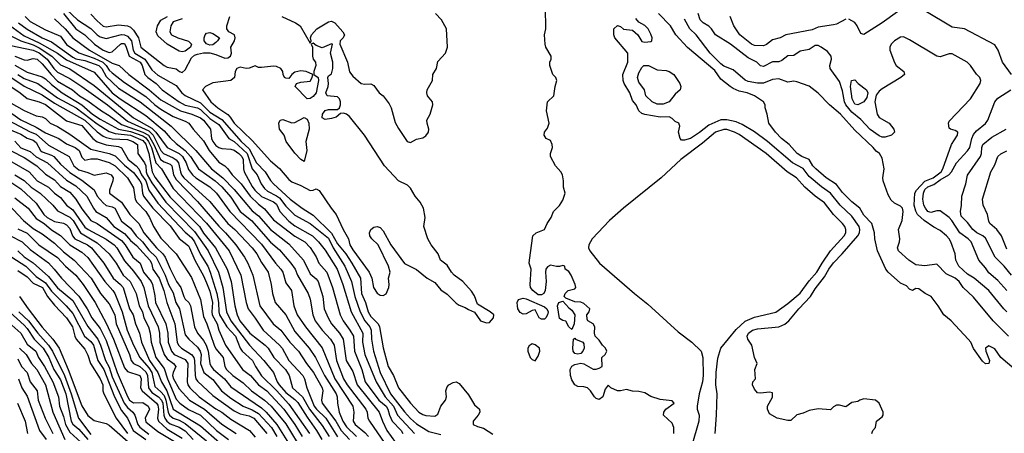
# Model space of a CAD drawing. Header units: metres. Extents: x -51132 to -49532, y -231222 to -229437.
# Tile 296 of 334: x -50186 to -50024, y -229841 to -229773. Entities that reach past the tile are written whole.
import ezdxf

# ---------------------------------------------------------------- set-up
doc = ezdxf.new("R2010")
doc.units = ezdxf.units.M
doc.layers.add('CONTOUR_INDEX', color=1, linetype='Continuous')
doc.layers.add('CONTOUR_INTER', color=3, linetype='Continuous')

msp = doc.modelspace()

# ---------------------------------------------------------------- linework, layer by layer
at = {"layer": 'CONTOUR_INDEX'}
for points, elevation in [([(-50178.6, -229772.26), (-50176.58, -229774.74), (-50175.08, -229775.77), (-50173.48, -229777.26), (-50172.08, -229778.26), (-50171.08, -229778.66), (-50170.58, -229778.53), (-50169.25, -229777.26), (-50169.08, -229777.15), (-50168.58, -229777.19), (-50168.28, -229777.76), (-50167.81, -229779.26), (-50165.98, -229780.26), (-50165.68, -229780.76), (-50165.23, -229782.26), (-50164.75, -229782.76), (-50163.37, -229783.76), (-50162.36, -229784.76), (-50159.58, -229786.75), (-50158.58, -229787.33), (-50156.58, -229787.73), (-50156.08, -229788.04), (-50154.58, -229789.48), (-50153.08, -229790.5), (-50151.42, -229792.76), (-50150.58, -229793.28), (-50148.43, -229795.26), (-50147.61, -229797.76), (-50146.79, -229798.76), (-50146.11, -229800.26), (-50145.58, -229801.01), (-50145.08, -229801.44), (-50143.58, -229802.18), (-50143.08, -229802.56), (-50142.08, -229803.93), (-50140.58, -229805.36), (-50138.08, -229806.78), (-50135.08, -229809.19), (-50134.27, -229810.76), (-50132.36, -229813.76), (-50131.25, -229816.26), (-50130.75, -229818.76), (-50129.83, -229821.26), (-50129.1, -229822.76), (-50128.28, -229823.76), (-50128.02, -229824.26), (-50128.01, -229825.76), (-50127.65, -229827.76), (-50126.54, -229831.26), (-50124.85, -229834.76), (-50122.58, -229837.69), (-50121.58, -229838.8), (-50120.58, -229839.67), (-50118.58, -229840.93), (-50116.58, -229841.43)], 20), ([(-50045.81, -229841.26), (-50045.61, -229840.76), (-50045.18, -229840.26), (-50044.99, -229839.26), (-50044.08, -229838.52), (-50043.93, -229838.26), (-50043.91, -229837.76), (-50044.58, -229836.29), (-50045.19, -229835.76), (-50047.08, -229835.59), (-50047.74, -229835.76), (-50048.08, -229836.02), (-50049.08, -229836.18), (-50050.08, -229836.9), (-50051.08, -229836.62), (-50051.58, -229836.61), (-50052.08, -229836.88), (-50052.58, -229837.37), (-50054.58, -229837.19), (-50056.08, -229837.48), (-50057.08, -229837.93), (-50058.08, -229838.2), (-50059.08, -229839.11), (-50059.58, -229839.12), (-50061.33, -229838.76), (-50062.58, -229838.03), (-50062.93, -229837.26), (-50062.92, -229836.76), (-50062.08, -229835.28), (-50062.08, -229834.58), (-50062.58, -229834.48), (-50064.08, -229834.66), (-50064.58, -229834.56), (-50065.08, -229833.99), (-50065.38, -229833.26), (-50065.31, -229832.76), (-50064.91, -229832.26), (-50065.03, -229830.76), (-50064.64, -229829.76), (-50065.07, -229828.76), (-50065.51, -229826.76), (-50066.14, -229825.76), (-50066.24, -229825.26), (-50066.06, -229824.76), (-50065.39, -229824.26), (-50064.58, -229824.04), (-50061.08, -229823.71), (-50060.08, -229823.32), (-50059.42, -229822.76), (-50057.8, -229820.76), (-50055.84, -229818.76), (-50055.08, -229817.48), (-50053.58, -229815.54), (-50052.87, -229814.26), (-50052.08, -229813.22), (-50050.65, -229811.76), (-50048.1, -229808.76), (-50047.81, -229808.26), (-50047.75, -229807.76), (-50047.88, -229807.26), (-50049.08, -229805.53), (-50050.96, -229803.76), (-50052.58, -229801.77), (-50054.08, -229800.7), (-50056.08, -229799.03), (-50057.08, -229797.71), (-50058.81, -229796.76), (-50062.92, -229793.26), (-50065.08, -229791.68), (-50067.08, -229790.49), (-50068.08, -229790.07), (-50069.58, -229789.69), (-50070.58, -229789.73), (-50072.58, -229790.58), (-50074.08, -229791.78), (-50075.58, -229792.78), (-50076.58, -229793.07), (-50077.08, -229793.04), (-50077.28, -229792.76), (-50077.54, -229791.76), (-50077.35, -229790.76), (-50077.5, -229790.26), (-50078.08, -229789.99), (-50078.58, -229789.47), (-50079.08, -229789.23), (-50080.58, -229789.26), (-50083.08, -229788.84), (-50083.58, -229788.69), (-50084.04, -229788.26), (-50084.53, -229787.26), (-50085.08, -229786.52), (-50085.53, -229785.26), (-50086.47, -229783.76), (-50086.63, -229783.26), (-50086.7, -229782.26), (-50085.87, -229780.26), (-50085.87, -229778.76), (-50088, -229776.26), (-50088.18, -229775.76), (-50088.15, -229774.76), (-50087.58, -229774.22), (-50087.08, -229774.38), (-50086.58, -229774.8), (-50085.08, -229774.97), (-50084.22, -229775.76), (-50083.58, -229776.83), (-50083.08, -229776.94), (-50082.08, -229776.86), (-50081.95, -229776.76), (-50081.9, -229776.26), (-50082.08, -229775.61), (-50082.52, -229774.76), (-50083.08, -229774.19), (-50084.08, -229773.69), (-50084.58, -229773.07)], 20), ([(-50188.58, -229775.23), (-50185.61, -229776.76), (-50183.58, -229777.4), (-50182.58, -229777.9), (-50180.53, -229779.26), (-50179.08, -229780.69), (-50177.58, -229781.36), (-50173.58, -229784.07), (-50167.08, -229789.36), (-50164.08, -229791.07), (-50163.4, -229791.76), (-50161.58, -229794.25), (-50159.61, -229795.26), (-50159.07, -229795.76), (-50158.45, -229796.76), (-50158.08, -229797.87), (-50157.39, -229798.76), (-50156.83, -229799.26), (-50154.58, -229800.74), (-50153.46, -229801.76), (-50151.24, -229804.76), (-50146.08, -229810.14), (-50143.77, -229813.26), (-50142.88, -229814.26), (-50142.57, -229814.76), (-50142.08, -229816.49), (-50141.15, -229817.76), (-50140.74, -229820.26), (-50140.18, -229821.76), (-50138.85, -229823.76), (-50136.08, -229827.17), (-50134.04, -229832.26), (-50131.03, -229836.76), (-50130.88, -229837.76), (-50130.99, -229839.26), (-50130.68, -229839.76), (-50129.08, -229841.11), (-50128.5, -229841.76)], 25), ([(-50187.08, -229782.84), (-50185.08, -229784.21), (-50182.08, -229785.61), (-50180.08, -229786.95), (-50175.08, -229789.77), (-50173.08, -229791.67), (-50172.08, -229792.39), (-50171.58, -229792.62), (-50170.58, -229792.83), (-50168.08, -229792.93), (-50167.19, -229793.26), (-50166.46, -229793.76), (-50166.41, -229795.26), (-50165.28, -229796.76), (-50165.08, -229797.26), (-50165.02, -229798.26), (-50164.85, -229798.76), (-50164.08, -229800.09), (-50161.8, -229803.26), (-50157.08, -229808.07), (-50154.83, -229811.26), (-50153.11, -229814.76), (-50152.41, -229817.26), (-50151.84, -229821.26), (-50151.1, -229822.76), (-50148.03, -229826.76), (-50145.69, -229829.26), (-50144.11, -229831.26), (-50143.5, -229832.76), (-50143.16, -229833.26), (-50142.08, -229834.51), (-50140.58, -229835.66), (-50140.08, -229836.18), (-50138.58, -229838.58), (-50137.03, -229840.76), (-50136.16, -229842.26)], 30), ([(-50187.58, -229791.26), (-50185.58, -229792.06), (-50184.58, -229792.75), (-50183.58, -229793.08), (-50183.08, -229793.45), (-50182.38, -229794.76), (-50182.08, -229795), (-50180.58, -229795.51), (-50180.2, -229795.76), (-50179.08, -229797.02), (-50177.58, -229798.37), (-50175.58, -229799.65), (-50173.58, -229801.23), (-50173.05, -229802.26), (-50172.08, -229803.36), (-50171.58, -229803.77), (-50170.58, -229803.99), (-50170.17, -229804.26), (-50169.08, -229806.38), (-50167.58, -229807.54), (-50166.64, -229808.76), (-50165.61, -229809.76), (-50164.58, -229811.16), (-50163.37, -229812.26), (-50161.87, -229815.26), (-50161.35, -229816.76), (-50160.58, -229818.13), (-50160.13, -229819.76), (-50159.56, -229820.76), (-50158.58, -229825.05), (-50158.03, -229825.76), (-50156.58, -229827.1), (-50156.12, -229827.76), (-50155.98, -229828.26), (-50156.08, -229829.76), (-50155.56, -229831.26), (-50154.08, -229832.39), (-50152.62, -229834.26), (-50151.08, -229835.46), (-50149.09, -229836.76), (-50147.58, -229837.36), (-50146.58, -229837.98), (-50144.43, -229840.26), (-50143.55, -229841.76)], 35), ([(-50022.84, -229815.26), (-50024.02, -229813.76), (-50025.5, -229812.26), (-50027.08, -229809.17), (-50027.54, -229808.76), (-50028.53, -229808.26), (-50029.2, -229807.76), (-50030.08, -229806.58), (-50031.08, -229805.54), (-50031.24, -229804.76), (-50031.03, -229803.76), (-50030.97, -229802.26), (-50030.35, -229800.26), (-50030.08, -229798.82), (-50027.95, -229795.76), (-50027.75, -229795.26), (-50027.72, -229794.26), (-50027.53, -229793.76), (-50026.08, -229792.56), (-50023.69, -229791.26)], 25), ([(-50191.58, -229797.11), (-50185.58, -229801.07), (-50183.08, -229803.4), (-50181.81, -229805.26), (-50181.3, -229805.76), (-50180.08, -229806.41), (-50178.58, -229806.72), (-50178.08, -229806.98), (-50177.58, -229807.6), (-50177.13, -229808.76), (-50176.71, -229809.26), (-50174.66, -229810.26), (-50173.97, -229810.76), (-50171.99, -229813.26), (-50170.46, -229815.76), (-50169.21, -229816.76), (-50168.77, -229817.26), (-50167.74, -229820.76), (-50167.14, -229821.76), (-50166.77, -229823.26), (-50166.09, -229824.76), (-50165.77, -229826.26), (-50164.49, -229829.26), (-50163.11, -229831.26), (-50162.5, -229832.76), (-50161.62, -229834.26), (-50160.58, -229837.24), (-50156.08, -229839.99), (-50152.94, -229842.76)], 40), ([(-50186.08, -229811.22), (-50185.08, -229812.21), (-50183.58, -229813.2), (-50181.08, -229815.44), (-50179.58, -229817.35), (-50177.08, -229819.43), (-50174.58, -229823.67), (-50172.93, -229825.76), (-50172.49, -229826.76), (-50171.7, -229829.26), (-50171.08, -229830.39), (-50170.58, -229831.96), (-50168.65, -229836.26), (-50168.08, -229837.01), (-50167.2, -229837.76), (-50166.89, -229838.26), (-50166.37, -229839.76), (-50166.08, -229840.2), (-50164.58, -229841.35)], 45), ([(-50188.58, -229820.26), (-50185.08, -229823.48), (-50184.58, -229824.03), (-50183.43, -229825.76), (-50181.93, -229827.26), (-50180.98, -229828.76), (-50180.18, -229830.76), (-50179.08, -229832.45), (-50178.22, -229834.76), (-50177.35, -229839.26), (-50177.08, -229839.72), (-50176.08, -229840.55), (-50174.59, -229842.26)], 50), ([(-50186.15, -229836.26), (-50184.92, -229839.26), (-50184.52, -229841.26)], 55)]:
    msp.add_lwpolyline(points, dxfattribs=dict(at, elevation=elevation))
at = {"layer": 'CONTOUR_INTER'}
for points, elevation in [([(-50178.08, -229771.59), (-50176.32, -229773.26), (-50174.08, -229774.71), (-50173.08, -229775.76), (-50172.58, -229776.1), (-50171.58, -229776.37), (-50169.08, -229775.68), (-50168.58, -229775.73), (-50168.08, -229775.97), (-50167.4, -229776.76), (-50167.16, -229778.26), (-50166.87, -229778.76), (-50165.24, -229779.76), (-50164.08, -229781.52), (-50163.08, -229782.37), (-50160.08, -229784.09), (-50159.15, -229785.26), (-50158.58, -229785.74), (-50156.08, -229786.91), (-50154.58, -229788.48), (-50152.58, -229789.67), (-50149.41, -229793.26), (-50148.08, -229794.47), (-50146.9, -229796.76), (-50145.44, -229798.26), (-50144.58, -229799.66), (-50144.08, -229800.24), (-50141.38, -229802.76), (-50139.39, -229804.26), (-50137.58, -229805.41), (-50134.58, -229808.32), (-50133.58, -229810.1), (-50132.22, -229811.76), (-50131.22, -229813.26), (-50129.8, -229815.76), (-50129.63, -229818.26), (-50128.97, -229819.76), (-50128.53, -229821.26), (-50128.08, -229822.03), (-50126.92, -229823.26), (-50126.66, -229823.76), (-50126.08, -229827.2), (-50125.27, -229830.26), (-50124.38, -229831.76), (-50123.58, -229833.76), (-50121.58, -229836.27), (-50120.19, -229837.76), (-50119.58, -229838.12), (-50119.08, -229838.29), (-50117.58, -229838.41), (-50117.08, -229838.07), (-50116.58, -229836.76), (-50115.84, -229835.76), (-50115.69, -229835.26), (-50115.78, -229834.26), (-50115.58, -229833.6), (-50115.26, -229833.26), (-50114.58, -229832.86), (-50114.08, -229832.79), (-50113.58, -229833.07), (-50112.08, -229834.93), (-50111.08, -229836.56), (-50110.22, -229837.26), (-50110.19, -229837.76), (-50110.44, -229838.26), (-50111.29, -229839.26), (-50111.3, -229839.76), (-50110.58, -229840.12), (-50109.58, -229840.39), (-50108.08, -229841.36)], 19), ([(-50174.08, -229772.37), (-50173.08, -229773.46), (-50172.08, -229774.3), (-50171.58, -229774.42), (-50169.58, -229774.13), (-50168.08, -229774.29), (-50167.58, -229774.47), (-50167.08, -229774.99), (-50166.27, -229776.26), (-50165.87, -229777.76), (-50162.08, -229780.81), (-50161.58, -229781.04), (-50160.08, -229781.35), (-50159.51, -229781.76), (-50159.08, -229781.91), (-50158.58, -229781.51), (-50157.58, -229779.52), (-50157.08, -229779.11), (-50156.58, -229778.91), (-50155.58, -229778.69), (-50154.58, -229778.72), (-50153.58, -229778.96), (-50152.08, -229779.56), (-50151.58, -229779.54), (-50151.18, -229779.26), (-50150.99, -229778.76), (-50151.08, -229777.76), (-50150.51, -229776.76), (-50150.37, -229776.26), (-50150.48, -229775.76), (-50151.43, -229775.26), (-50151.75, -229774.76), (-50151.76, -229774.26), (-50151.26, -229772.76)], 18), ([(-50142.72, -229772.76), (-50140.46, -229773.76), (-50139.72, -229774.26), (-50138.08, -229777.1), (-50137.89, -229776.76), (-50138.01, -229776.26), (-50137.87, -229775.76), (-50136.97, -229774.76), (-50135.08, -229773.62), (-50134.58, -229773.52), (-50134.02, -229773.76), (-50132.69, -229775.26), (-50132.45, -229775.76), (-50132.64, -229776.26), (-50133.16, -229776.76), (-50133.2, -229777.26), (-50131.94, -229780.26), (-50131.58, -229781.83), (-50131.08, -229782.52), (-50129.67, -229783.76), (-50129.08, -229783.88), (-50128.08, -229783.79), (-50127.58, -229784.07), (-50126.71, -229785.26), (-50126.08, -229785.79), (-50125.08, -229787.11), (-50124.74, -229787.76), (-50124.08, -229790.15), (-50123.58, -229791.15), (-50122.11, -229793.26), (-50121.58, -229793.46), (-50120.58, -229792.9), (-50119.58, -229792.66), (-50119.08, -229792.35), (-50118.62, -229791.76), (-50118.58, -229791.26), (-50118.87, -229790.26), (-50118.88, -229789.76), (-50118.37, -229788.76), (-50117.92, -229787.26), (-50117.99, -229786.76), (-50118.78, -229785.76), (-50118.9, -229785.26), (-50118.82, -229784.76), (-50117.96, -229783.26), (-50117.91, -229782.26), (-50117.33, -229781.26), (-50117.08, -229780.12), (-50115.85, -229778.76), (-50115.5, -229777.76), (-50115.66, -229774.76), (-50116.51, -229773.26), (-50117.49, -229772.26)], 18), ([(-50078.33, -229841.26), (-50078.34, -229840.26), (-50078.58, -229839.56), (-50080.01, -229838.26), (-50079.98, -229837.76), (-50079.63, -229837.26), (-50078.28, -229836.26), (-50078.58, -229835.9), (-50080.58, -229835.67), (-50082.08, -229835.17), (-50083.08, -229834.58), (-50084.08, -229834.35), (-50085.08, -229834.29), (-50086.08, -229834.06), (-50087.08, -229834.26), (-50087.58, -229834.23), (-50088.69, -229833.76), (-50089.08, -229833.32), (-50089.58, -229833.98), (-50089.96, -229835.26), (-50090.58, -229835.67), (-50091.08, -229835.51), (-50091.36, -229835.26), (-50092, -229834.26), (-50092.48, -229833.76), (-50093.08, -229833.58), (-50094.08, -229833.52), (-50094.58, -229833.27), (-50095.08, -229832.43), (-50095.3, -229831.76), (-50095.34, -229830.76), (-50095.08, -229830.19), (-50094.58, -229829.9), (-50093.58, -229829.72), (-50093.08, -229829.82), (-50091.58, -229830.69), (-50091.08, -229830.7), (-50090.58, -229830.53), (-50090.09, -229830.26), (-50090.17, -229828.76), (-50089.62, -229828.26), (-50089.33, -229827.76), (-50089.52, -229827.26), (-50090.06, -229826.76), (-50090.58, -229825.95), (-50091.25, -229825.26), (-50091.35, -229824.76), (-50091.3, -229823.76), (-50091.56, -229823.26), (-50092.44, -229822.76), (-50092.58, -229822.47), (-50092.59, -229821.76), (-50092.22, -229821.26), (-50092.1, -229820.76), (-50093.08, -229819.89), (-50093.58, -229819.69), (-50094.58, -229819.65), (-50096.08, -229819.01), (-50096.34, -229818.76), (-50096.18, -229818.26), (-50095.66, -229817.76), (-50094.58, -229817.47), (-50094.41, -229817.26), (-50094.51, -229816.76), (-50095.18, -229815.26), (-50095.58, -229814.65), (-50096.16, -229814.26), (-50096.23, -229813.76), (-50096.58, -229813.64), (-50097.08, -229813.83), (-50097.58, -229813.81), (-50098.58, -229813.59), (-50099.08, -229813.9), (-50099.32, -229814.26), (-50099.38, -229814.76), (-50099.27, -229816.26), (-50099.43, -229817.76), (-50099.7, -229818.26), (-50100.08, -229818.5), (-50100.58, -229818.48), (-50101.5, -229817.76), (-50101.85, -229817.26), (-50101.93, -229816.76), (-50101.77, -229814.26), (-50102.06, -229813.26), (-50102.04, -229812.76), (-50101.47, -229808.76), (-50100.93, -229808.26), (-50099.56, -229807.76), (-50099.11, -229806.76), (-50098.47, -229805.76), (-50098.1, -229804.76), (-50097.08, -229803.79), (-50096.58, -229802.92), (-50096.17, -229801.76), (-50096.42, -229800.76), (-50096.42, -229799.76), (-50096.62, -229798.76), (-50096.88, -229798.26), (-50097.77, -229797.26), (-50098.58, -229795.76), (-50098.56, -229795.26), (-50098.24, -229794.26), (-50098.29, -229793.76), (-50098.58, -229793.11), (-50099.27, -229792.76), (-50099.64, -229792.26), (-50099.56, -229791.76), (-50099.08, -229791.07), (-50098.82, -229790.26), (-50099.23, -229788.26), (-50099.07, -229786.76), (-50098.05, -229785.76), (-50097.83, -229784.26), (-50097.54, -229783.26), (-50097.69, -229782.76), (-50098.19, -229782.26), (-50098.37, -229781.76), (-50098.68, -229780.76), (-50098.69, -229780.26), (-50098.49, -229779.76), (-50098.47, -229779.26), (-50099.35, -229777.76), (-50099.46, -229777.26), (-50099.56, -229775.76), (-50099.32, -229774.76), (-50099.42, -229771.26)], 19), ([(-50021.68, -229831.26), (-50024.58, -229828.76), (-50025.58, -229827.37), (-50026.58, -229826.83), (-50027.09, -229827.26), (-50027.03, -229827.76), (-50026.47, -229829.26), (-50026.58, -229829.78), (-50027.08, -229829.8), (-50027.58, -229829.37), (-50029.08, -229827.28), (-50029.52, -229826.26), (-50029.93, -229825.76), (-50032.76, -229822.76), (-50033.96, -229821.76), (-50034.88, -229820.26), (-50036.05, -229818.76), (-50037.04, -229818.26), (-50038.08, -229817.48), (-50038.58, -229817.45), (-50039.08, -229817.74), (-50039.58, -229817.56), (-50040.08, -229817.01), (-50041.08, -229816.57), (-50043.1, -229814.76), (-50043.46, -229814.26), (-50044.86, -229811.26), (-50045.29, -229809.26), (-50045.35, -229808.26), (-50045.81, -229806.76), (-50047.08, -229805.36), (-50047.75, -229804.26), (-50049.08, -229803.18), (-50050.58, -229801.64), (-50051.58, -229800.33), (-50053.3, -229799.26), (-50054.98, -229797.76), (-50055.46, -229797.26), (-50056.08, -229796.22), (-50057.3, -229795.76), (-50058.06, -229795.26), (-50059.37, -229793.76), (-50060.62, -229792.76), (-50061.62, -229791.76), (-50062.69, -229790.26), (-50062.98, -229788.76), (-50063.32, -229787.76), (-50063.3, -229787.26), (-50063.61, -229786.76), (-50065.04, -229785.76), (-50066.24, -229785.26), (-50067.58, -229784.99), (-50068.58, -229784.58), (-50069.08, -229784.22), (-50070.58, -229783.04), (-50071.58, -229781.62), (-50076.08, -229777.84), (-50077.99, -229775.76), (-50078.86, -229774.26), (-50080.84, -229772.26)], 21), ([(-50023.58, -229821.26), (-50024.07, -229820.76), (-50026.57, -229817.76), (-50028.97, -229815.76), (-50030.08, -229815.09), (-50031.47, -229813.76), (-50031.98, -229812.76), (-50032.09, -229811.76), (-50032.79, -229809.76), (-50033.05, -229809.26), (-50033.51, -229808.76), (-50034.58, -229807.88), (-50035.58, -229807.38), (-50037.21, -229806.26), (-50038.28, -229805.26), (-50038.58, -229804.74), (-50038.8, -229803.76), (-50038.72, -229801.76), (-50038.45, -229801.26), (-50037.08, -229799.8), (-50035.69, -229799.26), (-50034.41, -229798.26), (-50034.11, -229797.76), (-50032.68, -229793.76), (-50031.7, -229792.26), (-50031.65, -229791.76), (-50032.08, -229791.46), (-50032.84, -229791.26), (-50033.08, -229791.07), (-50033.21, -229790.26), (-50033.08, -229789.92), (-50029.58, -229786.26), (-50028, -229783.76), (-50027.86, -229783.26), (-50028.03, -229782.76), (-50028.58, -229782.19), (-50029.58, -229780.79), (-50030.14, -229780.26), (-50032.58, -229778.89), (-50033.08, -229778.86), (-50034.58, -229779.35), (-50035.08, -229779.23), (-50039.58, -229776.55), (-50040.58, -229776.09), (-50041.08, -229776.13), (-50042.08, -229776.74), (-50042.58, -229777.29), (-50042.8, -229777.76), (-50042.82, -229778.26), (-50042.08, -229780.32), (-50041.77, -229780.76), (-50040.53, -229781.76), (-50040.4, -229782.26), (-50041.01, -229782.76), (-50044.08, -229784.62), (-50044.58, -229784.98), (-50045.08, -229785.65), (-50045.29, -229786.76), (-50044.91, -229788.76), (-50044.58, -229789.32), (-50042.96, -229790.26), (-50042.17, -229791.26), (-50042.05, -229791.76), (-50042.57, -229792.26), (-50043.58, -229792.57), (-50044.08, -229792.57), (-50044.58, -229792.37), (-50046.08, -229791.28), (-50047.58, -229789.66), (-50049.08, -229788.44), (-50050.05, -229787.26), (-50050.29, -229786.76), (-50050.58, -229784.95), (-50051.08, -229783.44), (-50052.63, -229781.26), (-50052.71, -229780.76), (-50052.42, -229779.76), (-50052.49, -229779.26), (-50053.08, -229778.5), (-50054.09, -229777.76), (-50054.58, -229777.48), (-50055.08, -229777.5), (-50056.08, -229778.13), (-50057.58, -229778.45), (-50058.58, -229779.16), (-50059.58, -229779.19), (-50060.58, -229779.98), (-50061.08, -229780.19), (-50062.08, -229780.2), (-50063.58, -229780.96), (-50064.08, -229780.86), (-50064.69, -229780.26), (-50066.08, -229779.52), (-50069.03, -229777.26), (-50071.45, -229775.76), (-50072.1, -229774.76), (-50072.58, -229774.3), (-50073.48, -229773.76), (-50073.97, -229773.26), (-50074.3, -229772.26)], 23), ([(-50041.58, -229771.94), (-50044.08, -229773.78), (-50047.08, -229775.71), (-50047.58, -229775.53), (-50048.19, -229774.26), (-50048.58, -229773.72), (-50049.58, -229773.15)], 24), ([(-50022.85, -229782.26), (-50024.31, -229780.26), (-50025.05, -229778.26), (-50025.58, -229777.4), (-50030.58, -229774.78), (-50032.58, -229774.48), (-50037.08, -229771.79)], 24), ([(-50188.08, -229773.72), (-50185.08, -229775.89), (-50182.58, -229777.06), (-50179.58, -229778.75), (-50178.08, -229779.88), (-50173.58, -229781.86), (-50170.62, -229785.26), (-50169.29, -229786.26), (-50165.08, -229788.98), (-50162.08, -229791.52), (-50161.08, -229792.7), (-50160.08, -229793.63), (-50158.58, -229794.73), (-50157.72, -229795.76), (-50156.42, -229797.76), (-50153.7, -229799.76), (-50152.58, -229800.75), (-50151.08, -229802.45), (-50149.58, -229804.76), (-50147.73, -229806.26), (-50144.58, -229809.81), (-50143.08, -229811.08), (-50141.23, -229813.26), (-50140.55, -229814.26), (-50140.14, -229815.26), (-50138.37, -229818.26), (-50138.08, -229819.2), (-50137.65, -229821.76), (-50137.25, -229822.76), (-50136.11, -229824.26), (-50134.74, -229825.76), (-50134.11, -229826.76), (-50133.75, -229829.26), (-50132.6, -229832.26), (-50131.99, -229833.26), (-50128.92, -229837.26), (-50128.71, -229837.76), (-50128.61, -229838.76), (-50128.34, -229839.26), (-50125.18, -229843.76)], 24), ([(-50186.01, -229773.76), (-50184.58, -229774.81), (-50182.1, -229776.26), (-50180.58, -229776.89), (-50177.08, -229779.43), (-50176.58, -229779.67), (-50175.08, -229779.94), (-50172.78, -229780.76), (-50172.32, -229781.26), (-50171.58, -229782.59), (-50169.58, -229784.53), (-50166, -229786.76), (-50160.9, -229790.76), (-50156.83, -229794.76), (-50154.29, -229797.76), (-50152.41, -229799.26), (-50150.58, -229801.14), (-50147.58, -229804.65), (-50146.58, -229805.5), (-50144.58, -229807.76), (-50141.58, -229810.08), (-50139.14, -229812.76), (-50138.08, -229815.05), (-50137.08, -229815.84), (-50136.76, -229816.26), (-50135.99, -229818.76), (-50135.75, -229820.76), (-50135.13, -229822.26), (-50134.55, -229823.26), (-50133.24, -229824.76), (-50132.65, -229825.76), (-50132.14, -229829.26), (-50131.08, -229831.05), (-50130.36, -229833.26), (-50126.73, -229837.76), (-50126.21, -229839.26), (-50125.46, -229840.76), (-50124.03, -229842.76)], 23), ([(-50184.88, -229772.76), (-50184.08, -229773.54), (-50181.58, -229774.92), (-50179.08, -229775.99), (-50178.08, -229777.32), (-50176.08, -229778.72), (-50173.58, -229779.6), (-50172.14, -229780.26), (-50171.61, -229780.76), (-50171.08, -229781.56), (-50170.58, -229782), (-50168.58, -229783.58), (-50165.08, -229785.89), (-50163.58, -229787.24), (-50162.58, -229787.97), (-50160.58, -229789.17), (-50158.58, -229789.91), (-50158.02, -229790.26), (-50157.3, -229791.26), (-50155.58, -229793.17), (-50154.64, -229794.76), (-50153.08, -229796.7), (-50152.08, -229797.25), (-50151.58, -229797.77), (-50150.91, -229798.76), (-50149.4, -229800.26), (-50147.91, -229802.26), (-50146.58, -229803.59), (-50145.58, -229804.35), (-50144.08, -229806.13), (-50140.58, -229808.81), (-50138.95, -229809.76), (-50138.08, -229810.68), (-50137.08, -229812.25), (-50136.63, -229813.26), (-50135.34, -229814.76), (-50134.42, -229817.26), (-50133.15, -229821.76), (-50132.67, -229822.76), (-50131.53, -229824.26), (-50130.97, -229825.26), (-50130.77, -229827.76), (-50129.6, -229830.76), (-50129.01, -229832.76), (-50126.81, -229835.76), (-50125.58, -229836.78), (-50125.28, -229837.26), (-50125.02, -229838.26), (-50124.58, -229839.22), (-50123.14, -229840.76), (-50122.85, -229841.26)], 22), ([(-50180.08, -229773.1), (-50178.3, -229774.76), (-50177.08, -229776.26), (-50174.34, -229778.26), (-50170.58, -229780.39), (-50169.47, -229780.76), (-50167.87, -229782.26), (-50164.53, -229784.76), (-50162.58, -229786.45), (-50159.38, -229788.26), (-50157.53, -229788.76), (-50156.08, -229789.37), (-50155.58, -229789.76), (-50154.46, -229791.26), (-50154.27, -229792.76), (-50154.06, -229793.26), (-50153.58, -229793.91), (-50153.08, -229794.29), (-50152.58, -229794.44), (-50151.08, -229794.54), (-50150.58, -229794.7), (-50149.77, -229795.26), (-50149.29, -229795.76), (-50149.05, -229796.26), (-50149.03, -229797.76), (-50148.91, -229798.26), (-50147.58, -229800.68), (-50147.14, -229801.26), (-50146.08, -229802.32), (-50144.08, -229803.21), (-50143.58, -229803.56), (-50143.05, -229804.76), (-50141.58, -229806.39), (-50140.58, -229807.14), (-50137.7, -229808.76), (-50136.68, -229809.76), (-50135.58, -229811.12), (-50133.63, -229814.26), (-50132.7, -229816.76), (-50131.32, -229821.26), (-50129.44, -229824.76), (-50129.49, -229826.26), (-50129.08, -229828.26), (-50127.24, -229832.76), (-50125.75, -229835.26), (-50124.39, -229836.76), (-50123.72, -229838.26), (-50120.91, -229841.26)], 21), ([(-50159.08, -229773.13), (-50160.58, -229773.63), (-50160.95, -229774.26), (-50161.11, -229775.26), (-50160.85, -229775.76), (-50159.8, -229776.26), (-50158.08, -229776.78), (-50157.57, -229777.26), (-50157.74, -229777.76), (-50158.58, -229778.42), (-50159.08, -229778.53), (-50159.58, -229778.42), (-50161.55, -229777.26), (-50163.08, -229775.93), (-50163.35, -229775.26), (-50163.14, -229774.26), (-50162.58, -229773.32), (-50161.5, -229772.76)], 18), ([(-50023.32, -229825.26), (-50025.86, -229822.76), (-50029.08, -229818.87), (-50030.77, -229817.26), (-50031.43, -229816.26), (-50032.08, -229815.76), (-50033.58, -229815.04), (-50035.08, -229813.45), (-50037.08, -229813.72), (-50038.58, -229813.56), (-50039.69, -229812.76), (-50041.38, -229811.26), (-50041.56, -229810.76), (-50041.21, -229809.76), (-50041.19, -229809.26), (-50041.39, -229807.76), (-50040.79, -229806.26), (-50040.62, -229804.76), (-50040.72, -229804.26), (-50041.08, -229803.89), (-50042.08, -229803.43), (-50042.58, -229802.92), (-50043.08, -229802.04), (-50043.91, -229799.76), (-50043.95, -229799.26), (-50043.73, -229797.76), (-50044.08, -229796), (-50044.52, -229795.26), (-50045.08, -229794.88), (-50045.54, -229794.26), (-50048.58, -229791.39), (-50050.92, -229788.76), (-50052.74, -229787.26), (-50054.58, -229785.32), (-50056.08, -229784.18), (-50058.08, -229783.45), (-50058.58, -229783.37), (-50059.58, -229783.5), (-50061.08, -229782.99), (-50062.08, -229783.1), (-50063.58, -229783.69), (-50064.58, -229783.69), (-50066.08, -229783.41), (-50066.58, -229783.19), (-50068.58, -229781.49), (-50070.08, -229780.89), (-50070.58, -229780.51), (-50072.36, -229778.76), (-50074.64, -229775.76), (-50075.71, -229774.76), (-50076.58, -229773.15)], 22), ([(-50050.08, -229773.19), (-50051.58, -229773.99), (-50052.08, -229774.13), (-50054.58, -229774.51), (-50055.58, -229774.93), (-50059.92, -229775.76), (-50060.82, -229776.26), (-50062.08, -229776.58), (-50063.08, -229777.32), (-50063.58, -229777.53), (-50065.08, -229777.51), (-50065.58, -229777.28), (-50067.49, -229775.76), (-50068.43, -229774.26), (-50069.05, -229772.76)], 24), ([(-50155.32, -229775.76), (-50155.08, -229775.48), (-50154.58, -229775.37), (-50154.08, -229775.52), (-50152.99, -229776.26), (-50153.27, -229776.76), (-50153.58, -229777.02), (-50154.08, -229777.39), (-50154.58, -229777.46), (-50155.08, -229777.25), (-50155.49, -229776.76), (-50155.5, -229776.26), (-50155.32, -229775.76)], 18), ([(-50188.58, -229777.23), (-50183.58, -229778.24), (-50182.58, -229778.71), (-50181.27, -229779.76), (-50180.2, -229781.26), (-50179.58, -229781.87), (-50177.58, -229782.95), (-50175.58, -229784.26), (-50171.37, -229787.26), (-50168.08, -229789.95), (-50164.58, -229791.54), (-50163.89, -229792.26), (-50162.58, -229794.74), (-50162.19, -229795.26), (-50160.58, -229795.95), (-50160.08, -229796.27), (-50159.69, -229796.76), (-50159.39, -229798.26), (-50159.2, -229798.76), (-50158.8, -229799.26), (-50154.58, -229803.15), (-50151.58, -229806.76), (-50150.47, -229807.76), (-50147.62, -229810.76), (-50146.84, -229811.76), (-50146.08, -229813.15), (-50144.97, -229814.76), (-50144.45, -229816.76), (-50144.25, -229818.26), (-50143.8, -229819.76), (-50142.08, -229821.75), (-50140.58, -229824.48), (-50138.23, -229827.26), (-50137.2, -229828.76), (-50135.73, -229831.76), (-50133.8, -229834.76), (-50133.62, -229835.26), (-50133.58, -229836.28), (-50133.3, -229837.76), (-50132.68, -229839.26), (-50132.08, -229840.19), (-50130.47, -229841.76)], 26), ([(-50137.58, -229777.09), (-50137.9, -229777.26), (-50137.7, -229777.76), (-50137.71, -229779.26), (-50137.57, -229779.76), (-50137.2, -229780.26), (-50137.12, -229780.76), (-50137.46, -229781.76), (-50137.46, -229782.26), (-50136.75, -229782.76), (-50136.69, -229783.26), (-50137.06, -229785.26), (-50137.58, -229785.87), (-50138.08, -229786.23), (-50138.58, -229786.24), (-50140.53, -229784.26), (-50140.34, -229783.76), (-50139.58, -229783.51), (-50138.08, -229783.35), (-50137.73, -229782.76), (-50137.64, -229782.26), (-50138.7, -229781.76), (-50139.58, -229781.66), (-50140.58, -229781.87), (-50141.07, -229782.26), (-50141.58, -229782.93), (-50142.08, -229782.87), (-50142.26, -229782.76), (-50142.5, -229782.26), (-50142.55, -229781.76), (-50142.88, -229781.26), (-50143.58, -229780.96), (-50144.08, -229780.91), (-50146.08, -229781.14), (-50146.58, -229781.1), (-50147.08, -229780.85), (-50148.08, -229781.22), (-50148.58, -229781.26), (-50149.58, -229781.04), (-50150.09, -229781.26), (-50150.4, -229781.76), (-50150.52, -229782.76), (-50151.08, -229783.24), (-50154.08, -229783.64), (-50155.26, -229784.26), (-50155.74, -229784.76), (-50154.38, -229786.76), (-50153.25, -229787.76), (-50151.58, -229788.86), (-50151.2, -229789.26), (-50150.58, -229790.29), (-50147.58, -229793.11), (-50144.58, -229796.46), (-50143.08, -229797.74), (-50141.58, -229799.54), (-50141.08, -229799.92), (-50139.58, -229800.5), (-50138.08, -229801.31), (-50137.58, -229801.3), (-50137.08, -229801.03), (-50136.58, -229801.33), (-50134.62, -229804.26), (-50133.77, -229805.26), (-50132.67, -229807.76), (-50131.79, -229809.26), (-50131.53, -229810.26), (-50131.08, -229811.08), (-50128.35, -229814.76), (-50127.94, -229815.76), (-50127.68, -229817.26), (-50127.08, -229818.22), (-50126.58, -229818.51), (-50126.08, -229818.59), (-50125.58, -229818.29), (-50125.14, -229817.26), (-50125.08, -229816.76), (-50125.22, -229815.76), (-50124.9, -229814.76), (-50125.19, -229813.76), (-50126.89, -229810.26), (-50127.94, -229809.26), (-50128.26, -229808.76), (-50128.3, -229808.26), (-50128.11, -229807.76), (-50127.58, -229807.36), (-50127.08, -229807.26), (-50126.58, -229807.43), (-50126.08, -229807.94), (-50124.8, -229810.26), (-50122.58, -229813.34), (-50120.58, -229814.31), (-50118.86, -229815.76), (-50117.58, -229816.47), (-50116.58, -229817.65), (-50115.58, -229818.37), (-50114.08, -229819.85), (-50113.58, -229820.17), (-50112.58, -229820.54), (-50112.08, -229820.91), (-50111.08, -229821.3), (-50110.07, -229822.76), (-50109.08, -229823.1), (-50108.58, -229823.03), (-50107.93, -229822.26), (-50107.88, -229821.76), (-50108.48, -229821.26), (-50110.58, -229819.99), (-50111.08, -229818.63), (-50111.58, -229817.85), (-50113.01, -229816.26), (-50114.42, -229815.26), (-50114.87, -229814.76), (-50115.58, -229813.6), (-50116.63, -229812.76), (-50117.04, -229811.76), (-50118.18, -229810.26), (-50118.72, -229809.26), (-50119.39, -229807.26), (-50119.18, -229805.76), (-50119.46, -229804.26), (-50120, -229803.26), (-50120.82, -229802.26), (-50121.58, -229800.94), (-50122.08, -229800.48), (-50123.58, -229799.74), (-50125.83, -229797.26), (-50129.13, -229792.26), (-50131.58, -229789.16), (-50132.08, -229788.79), (-50132.58, -229788.61), (-50133.08, -229788.68), (-50133.82, -229789.26), (-50134.58, -229789.52), (-50135.58, -229789.67), (-50136.08, -229789.4), (-50136.02, -229788.76), (-50135.58, -229788.2), (-50135.08, -229788.04), (-50133.58, -229788.01), (-50133.26, -229787.76), (-50133.09, -229787.26), (-50133.09, -229786.76), (-50133.27, -229786.26), (-50133.58, -229785.96), (-50135.28, -229785.76), (-50135.51, -229785.26), (-50135.09, -229784.26), (-50135.03, -229783.76), (-50135.19, -229782.76), (-50135.08, -229782.5), (-50134.58, -229782.16), (-50134.32, -229781.26), (-50134.35, -229780.26), (-50134.72, -229778.76), (-50134.41, -229777.26), (-50134.58, -229777.2), (-50136.08, -229777.91), (-50137.08, -229777.51), (-50137.58, -229777.09)], 18), ([(-50186.58, -229779.28), (-50185.08, -229779.88), (-50184.58, -229779.93), (-50183.58, -229779.65), (-50182.95, -229779.76), (-50182.08, -229780.49), (-50180.65, -229782.26), (-50179.58, -229783.34), (-50177.14, -229784.76), (-50175.95, -229785.76), (-50174.58, -229786.59), (-50172.38, -229788.26), (-50171.08, -229788.98), (-50169.08, -229790.47), (-50165.58, -229791.72), (-50164.65, -229792.26), (-50163.73, -229793.76), (-50162.67, -229796.26), (-50162.08, -229796.64), (-50161.08, -229796.99), (-50160.8, -229797.26), (-50160.51, -229798.76), (-50160.08, -229799.51), (-50156.58, -229803.12), (-50153.08, -229807.2), (-50151.98, -229808.26), (-50150.3, -229810.26), (-50148.88, -229812.26), (-50148.29, -229813.26), (-50147.47, -229815.26), (-50146.32, -229820.26), (-50144.12, -229823.26), (-50142.88, -229824.26), (-50141.39, -229826.26), (-50139.96, -229827.76), (-50138.69, -229829.76), (-50137.52, -229831.26), (-50136.09, -229833.76), (-50136, -229834.26), (-50136.18, -229835.76), (-50136.11, -229836.26), (-50133.84, -229839.26), (-50132.98, -229840.76), (-50131.6, -229842.26)], 27), ([(-50186.58, -229780.75), (-50184.58, -229781.86), (-50182.08, -229782.67), (-50181.58, -229782.97), (-50180.58, -229783.91), (-50178.83, -229785.26), (-50175.61, -229787.26), (-50173.83, -229788.76), (-50172.58, -229789.6), (-50169.58, -229791.24), (-50167.58, -229791.61), (-50165.58, -229792.35), (-50165.08, -229792.68), (-50164.62, -229793.26), (-50164.14, -229794.26), (-50163.41, -229796.76), (-50162.51, -229797.76), (-50160.58, -229801.01), (-50155.08, -229806.7), (-50151.4, -229811.26), (-50149.46, -229815.26), (-50148.59, -229819.76), (-50148.26, -229820.76), (-50147.08, -229822.29), (-50145.81, -229824.26), (-50143.08, -229826.76), (-50142.66, -229827.26), (-50141.6, -229829.26), (-50139.28, -229831.76), (-50138.98, -229832.26), (-50138.61, -229833.76), (-50137.42, -229836.76), (-50137.05, -229837.26), (-50135.47, -229838.76), (-50133.58, -229841.82)], 28), ([(-50186.1, -229782.26), (-50185.08, -229782.95), (-50182.81, -229783.76), (-50179.58, -229786.09), (-50176.5, -229787.76), (-50173.08, -229790.38), (-50171.08, -229791.63), (-50170.08, -229791.94), (-50167.58, -229792.24), (-50165.58, -229793.1), (-50165.08, -229793.71), (-50164.88, -229794.26), (-50164.57, -229795.26), (-50164.02, -229798.26), (-50163.58, -229799.15), (-50161.08, -229802.4), (-50156.25, -229807.26), (-50155.58, -229808.33), (-50153.63, -229810.76), (-50151.71, -229814.26), (-50151.07, -229816.26), (-50150.47, -229820.26), (-50150.08, -229821.77), (-50149.63, -229822.76), (-50147.97, -229824.76), (-50145.44, -229826.76), (-50144.99, -229827.26), (-50144.04, -229828.76), (-50142.11, -229830.76), (-50141.53, -229831.76), (-50140.97, -229833.76), (-50139.33, -229835.26), (-50138.16, -229837.26), (-50136.08, -229839.94), (-50134.95, -229841.76)], 29), ([(-50083.26, -229780.76), (-50082.46, -229780.76), (-50081.08, -229781.49), (-50079.58, -229781.61), (-50079.08, -229781.76), (-50078.33, -229782.26), (-50078.08, -229782.61), (-50077.32, -229783.76), (-50077.14, -229784.26), (-50077.3, -229784.76), (-50078.08, -229785.49), (-50079.1, -229786.76), (-50080.08, -229787.16), (-50081.08, -229787.13), (-50081.89, -229786.76), (-50082.94, -229785.76), (-50083.11, -229784.76), (-50084.08, -229783.52), (-50084.31, -229782.76), (-50084.08, -229782.01), (-50083.58, -229781.09), (-50083.26, -229780.76)], 21), ([(-50049.1, -229783.26), (-50048.58, -229783.14), (-50048.05, -229783.76), (-50046.67, -229784.76), (-50046.45, -229785.26), (-50046.58, -229786.04), (-50047.08, -229786.75), (-50048.08, -229787.25), (-50048.58, -229787.15), (-50049, -229786.26), (-50049.31, -229784.26), (-50049.1, -229783.26)], 24), ([(-50187.58, -229784.02), (-50185.72, -229785.26), (-50184.58, -229786.23), (-50182.58, -229786.78), (-50181.58, -229787.18), (-50178.08, -229789.86), (-50175.58, -229790.65), (-50173.76, -229792.76), (-50173.08, -229793.31), (-50171.58, -229793.81), (-50169.58, -229794.11), (-50169.08, -229794.34), (-50167.95, -229796.26), (-50166.66, -229797.26), (-50166.23, -229797.76), (-50165.76, -229798.76), (-50165.08, -229799.76), (-50164.58, -229801.27), (-50163.08, -229803.43), (-50158.58, -229808.17), (-50157.58, -229809.07), (-50157.07, -229809.76), (-50156.08, -229811.83), (-50154.89, -229813.76), (-50154.5, -229814.76), (-50153.41, -229818.26), (-50153.12, -229819.76), (-50153.1, -229821.26), (-50152.98, -229821.76), (-50151.78, -229823.76), (-50150.34, -229825.26), (-50149.56, -229827.26), (-50149.24, -229827.76), (-50147.56, -229829.26), (-50147.07, -229830.26), (-50146.08, -229831.78), (-50143.58, -229834.21), (-50141.58, -229836.47), (-50138.19, -229841.26)], 31), ([(-50023.58, -229817.76), (-50025.08, -229816.12), (-50026.58, -229814.85), (-50027.08, -229814.06), (-50028.21, -229812.76), (-50029.44, -229809.76), (-50029.93, -229809.26), (-50031.3, -229808.26), (-50032.62, -229806.26), (-50033.08, -229805.77), (-50034.58, -229804.69), (-50035.08, -229804.66), (-50036.08, -229804.97), (-50036.58, -229804.77), (-50036.99, -229804.26), (-50037.22, -229803.76), (-50037.38, -229802.76), (-50037.31, -229801.76), (-50037.08, -229801.16), (-50036.58, -229800.74), (-50035.58, -229800.34), (-50034.58, -229799.57), (-50033.13, -229798.76), (-50032.69, -229798.26), (-50031.89, -229796.76), (-50030.08, -229794.82), (-50029.7, -229794.26), (-50029.35, -229792.76), (-50029.08, -229792.13), (-50028.58, -229791.53), (-50027.08, -229790.34), (-50026.7, -229789.76), (-50025.58, -229786.76), (-50025.08, -229786.16), (-50022.93, -229784.76)], 24), ([(-50188.47, -229786.26), (-50185.08, -229788.19), (-50183.08, -229789.05), (-50182.08, -229789.23), (-50181.58, -229789.51), (-50180.79, -229790.26), (-50179.58, -229790.82), (-50177.58, -229792.05), (-50174.08, -229794.51), (-50171.08, -229795.26), (-50170.08, -229795.65), (-50168.58, -229797.18), (-50167.08, -229798.39), (-50166.03, -229799.76), (-50165.8, -229800.26), (-50165.64, -229801.76), (-50165.44, -229802.26), (-50163.93, -229804.26), (-50161.08, -229807.12), (-50159.58, -229809.22), (-50158.08, -229810.44), (-50157.87, -229810.76), (-50157.01, -229812.76), (-50155.58, -229815.33), (-50155.08, -229816.5), (-50154.58, -229817.9), (-50154.14, -229819.76), (-50154.24, -229821.26), (-50154.16, -229821.76), (-50153.33, -229823.26), (-50153.08, -229824.3), (-50151.97, -229826.76), (-50149.16, -229830.76), (-50147.87, -229831.76), (-50146.58, -229833.26), (-50145.2, -229834.26), (-50142.4, -229837.26), (-50140.58, -229839.76), (-50139.38, -229841.76)], 32), ([(-50192.08, -229787.48), (-50184.08, -229791.7), (-50183.08, -229792.08), (-50181.08, -229793.86), (-50177.64, -229795.76), (-50176.89, -229797.26), (-50176.08, -229797.96), (-50174.58, -229798.37), (-50173.58, -229798.79), (-50171.58, -229798.42), (-50170.76, -229798.76), (-50170.46, -229799.26), (-50170.49, -229799.76), (-50171.04, -229801.26), (-50171.03, -229801.76), (-50169.05, -229803.26), (-50167.68, -229805.26), (-50166.22, -229806.76), (-50165.38, -229808.26), (-50163.32, -229810.76), (-50162.25, -229811.76), (-50161.89, -229812.26), (-50161.08, -229814.22), (-50160.01, -229816.26), (-50159.32, -229817.26), (-50158.85, -229818.76), (-50158.58, -229819.21), (-50157.98, -229819.76), (-50157.74, -229820.26), (-50157.07, -229823.76), (-50156.59, -229824.76), (-50155.58, -229825.98), (-50155.14, -229826.76), (-50154.85, -229827.76), (-50154.55, -229829.76), (-50154.34, -229830.26), (-50153.93, -229830.76), (-50152.16, -229832.26), (-50151.08, -229833.6), (-50146.08, -229837.04), (-50145.27, -229837.76), (-50143.55, -229839.76), (-50141.08, -229843.75)], 34), ([(-50187.08, -229788.68), (-50185.58, -229789.72), (-50183.08, -229790.91), (-50181.58, -229791.83), (-50179.39, -229792.76), (-50178.08, -229793.64), (-50176.67, -229794.26), (-50176.04, -229794.76), (-50175.58, -229795.85), (-50175.08, -229796.33), (-50174.08, -229796.11), (-50173.08, -229796.14), (-50171.08, -229796.73), (-50170.08, -229797.3), (-50168.09, -229799.26), (-50167.08, -229800.89), (-50166.84, -229802.76), (-50166.55, -229803.26), (-50165.08, -229804.8), (-50164.49, -229805.76), (-50163.83, -229807.26), (-50162.58, -229809.15), (-50160.11, -229811.76), (-50157.58, -229815.62), (-50156.1, -229819.26), (-50155.58, -229822.05), (-50155.04, -229823.26), (-50153.85, -229826.76), (-50153.58, -229827.35), (-50152.36, -229828.76), (-50152.11, -229830.26), (-50151.79, -229830.76), (-50150.75, -229831.76), (-50149.08, -229832.92), (-50147.71, -229834.26), (-50145.58, -229835.77), (-50144.49, -229836.76), (-50142.08, -229839.68), (-50140.23, -229842.76)], 33), ([(-50142.99, -229789.76), (-50142.58, -229789.65), (-50141.08, -229790.19), (-50140.58, -229790.13), (-50139.08, -229789.33), (-50138.58, -229789.62), (-50138.31, -229790.26), (-50138.23, -229791.26), (-50138.76, -229793.26), (-50138.62, -229794.76), (-50139.08, -229796.56), (-50139.58, -229796.26), (-50140.58, -229795.17), (-50141.99, -229793.26), (-50142.36, -229792.26), (-50143.13, -229791.26), (-50143.19, -229790.26), (-50142.99, -229789.76)], 18), ([(-50071.52, -229841.26), (-50071.29, -229838.26), (-50071.21, -229834.76), (-50071.43, -229833.26), (-50071.38, -229831.26), (-50071.08, -229828.9), (-50070.57, -229827.26), (-50068.08, -229824.16), (-50066.58, -229822.78), (-50065.08, -229822.13), (-50061.58, -229821.3), (-50059.58, -229819.89), (-50057.58, -229818.21), (-50056.08, -229816.2), (-50054.83, -229814.76), (-50053.97, -229813.26), (-50052.59, -229811.26), (-50050.31, -229808.76), (-50050.03, -229808.26), (-50050.03, -229807.76), (-50050.24, -229807.26), (-50050.58, -229806.74), (-50052.1, -229805.26), (-50053.58, -229803.37), (-50055.08, -229802.26), (-50056.79, -229800.76), (-50058.17, -229799.26), (-50059.68, -229798.26), (-50063.13, -229795.26), (-50067.58, -229792.14), (-50068.37, -229791.76), (-50069.58, -229791.33), (-50070.08, -229791.3), (-50071.49, -229791.76), (-50073.58, -229793.55), (-50077.18, -229796.26), (-50080.39, -229799.26), (-50086.58, -229804.23), (-50088.87, -229806.26), (-50091.75, -229809.26), (-50092.3, -229810.26), (-50092.31, -229810.76), (-50092.12, -229811.26), (-50090.51, -229813.26), (-50084.79, -229818.26), (-50082.58, -229820), (-50077.58, -229824.54), (-50075.38, -229826.26), (-50073.83, -229827.76), (-50073.54, -229828.76), (-50073.47, -229831.76), (-50073.58, -229832.76), (-50074.17, -229834.76), (-50074.49, -229836.76), (-50074.47, -229837.26), (-50074.17, -229838.26), (-50074.19, -229839.26), (-50075.34, -229843.26)], 19), ([(-50186.58, -229793.2), (-50185.58, -229794.31), (-50184.08, -229794.92), (-50183.08, -229795.81), (-50181.23, -229796.76), (-50178.08, -229799.64), (-50176.58, -229800.55), (-50174.78, -229802.26), (-50173.69, -229804.26), (-50173.29, -229804.76), (-50171.59, -229805.76), (-50170.3, -229807.26), (-50168.58, -229808.41), (-50167.58, -229809.57), (-50166.58, -229810.36), (-50164.4, -229812.76), (-50164.15, -229813.26), (-50163.93, -229814.26), (-50162.87, -229815.76), (-50162.13, -229817.76), (-50161.64, -229819.76), (-50160.32, -229823.26), (-50159.91, -229826.26), (-50159.68, -229826.76), (-50159.19, -229827.26), (-50157.58, -229828.29), (-50157.18, -229828.76), (-50157.05, -229829.26), (-50156.97, -229831.76), (-50156.84, -229832.26), (-50156.58, -229832.65), (-50154.08, -229835.03), (-50150.58, -229837.56), (-50149.58, -229838.05), (-50148.08, -229838.37), (-50147.34, -229838.76), (-50145.2, -229841.26)], 36), ([(-50187.08, -229794.89), (-50185.08, -229795.93), (-50182.97, -229797.26), (-50181.58, -229798.67), (-50180.08, -229799.55), (-50179.08, -229800.65), (-50177.58, -229801.6), (-50176.58, -229802.75), (-50175.58, -229804.33), (-50174.13, -229806.26), (-50173.08, -229806.78), (-50169.08, -229809.55), (-50168.48, -229810.26), (-50167.22, -229812.26), (-50165.99, -229813.26), (-50165.45, -229814.76), (-50164.2, -229816.26), (-50163.99, -229816.76), (-50163.58, -229818.65), (-50163.48, -229819.76), (-50161.77, -229823.26), (-50161.48, -229824.76), (-50161.41, -229826.26), (-50160.85, -229827.76), (-50160.4, -229828.26), (-50158.58, -229829.12), (-50158.18, -229829.76), (-50158.29, -229832.76), (-50158.17, -229833.26), (-50157.85, -229833.76), (-50156.32, -229835.26), (-50153.58, -229837.19), (-50152.58, -229837.75), (-50151.08, -229838.92), (-50148.02, -229840.76), (-50147.08, -229841.85)], 37), ([(-50023.58, -229810.96), (-50024.48, -229808.76), (-50025.24, -229807.76), (-50026.37, -229806.76), (-50026.58, -229806.38), (-50026.76, -229805.26), (-50027.51, -229803.76), (-50027.58, -229802.76), (-50026.25, -229798.26), (-50025.58, -229797.11), (-50025.07, -229795.76), (-50024.58, -229795.29), (-50023.58, -229794.79)], 26), ([(-50187.08, -229796.63), (-50184.22, -229798.26), (-50182.93, -229799.76), (-50181.04, -229800.76), (-50180.08, -229801.76), (-50179.08, -229802.5), (-50178.08, -229803.73), (-50177.08, -229804.52), (-50175.08, -229807.36), (-50174.54, -229807.76), (-50171.58, -229809.31), (-50170.29, -229810.26), (-50169.84, -229810.76), (-50168.58, -229812.89), (-50167.08, -229814.56), (-50165.83, -229816.26), (-50165.42, -229817.26), (-50164.7, -229820.26), (-50163.03, -229823.76), (-50162.84, -229824.76), (-50162.79, -229826.26), (-50162.05, -229828.26), (-50161.58, -229829.02), (-50160.51, -229829.76), (-50160.15, -229830.26), (-50160.59, -229831.26), (-50160.66, -229831.76), (-50160.54, -229832.26), (-50159.58, -229833.95), (-50157.88, -229835.76), (-50155.44, -229837.26), (-50152.58, -229839.72), (-50150.23, -229841.26)], 38), ([(-50186.58, -229798.76), (-50185.08, -229799.69), (-50183.93, -229800.76), (-50182.42, -229801.76), (-50180.34, -229803.76), (-50179.58, -229804.67), (-50177.58, -229805.7), (-50177.03, -229806.26), (-50175.79, -229808.26), (-50173.08, -229809.92), (-50171.08, -229811.76), (-50169.94, -229813.26), (-50168.82, -229815.26), (-50167.64, -229816.26), (-50166.67, -229818.26), (-50166.16, -229820.26), (-50165.61, -229821.26), (-50165.39, -229822.26), (-50164.61, -229823.76), (-50164.35, -229824.76), (-50164.21, -229826.26), (-50163.42, -229828.76), (-50162.08, -229830.6), (-50161.52, -229832.26), (-50160.08, -229835.64), (-50159.48, -229836.26), (-50158.08, -229837.31), (-50156.06, -229838.26), (-50153.44, -229840.76), (-50151.5, -229842.26)], 39), ([(-50188.58, -229802.67), (-50185.15, -229806.26), (-50183.58, -229807.57), (-50182.08, -229808.43), (-50180.08, -229809.99), (-50178.58, -229811.42), (-50176.83, -229812.76), (-50174.05, -229815.76), (-50172.49, -229818.26), (-50171.08, -229819.98), (-50170.18, -229821.76), (-50169.96, -229823.26), (-50167.77, -229828.26), (-50167.49, -229829.26), (-50167.11, -229829.76), (-50166.08, -229830.25), (-50165.08, -229831.14), (-50164.79, -229831.76), (-50164.65, -229833.76), (-50164.08, -229834.5), (-50162.98, -229835.26), (-50162.47, -229835.76), (-50162.28, -229836.26), (-50162.1, -229838.26), (-50161.95, -229838.76), (-50161.6, -229839.26), (-50161.08, -229839.67), (-50159.58, -229840.21), (-50158.58, -229840.85), (-50157.28, -229842.26)], 42), ([(-50186.58, -229802.54), (-50184.41, -229804.26), (-50183.08, -229805.91), (-50181.77, -229806.76), (-50180.58, -229807.81), (-50179.08, -229808.71), (-50177.58, -229810.27), (-50175.58, -229811.49), (-50174.58, -229812.35), (-50171.82, -229816.26), (-50170.47, -229817.76), (-50170.18, -229818.26), (-50168.97, -229821.26), (-50168.11, -229824.26), (-50167.12, -229826.76), (-50166.07, -229828.76), (-50164.58, -229830.46), (-50164.06, -229831.26), (-50163.58, -229833.56), (-50162.58, -229834.39), (-50162.08, -229835.03), (-50161.78, -229835.76), (-50161.41, -229837.76), (-50161.19, -229838.26), (-50160.58, -229838.75), (-50159.58, -229839.05), (-50158.58, -229839.62), (-50155.08, -229842.46)], 41), ([(-50186.08, -229807.64), (-50184.58, -229808.33), (-50182.66, -229810.26), (-50179.58, -229812.35), (-50178.27, -229813.76), (-50176.58, -229815.22), (-50175.39, -229816.76), (-50173.37, -229819.76), (-50171.52, -229823.26), (-50170.38, -229825.76), (-50168.58, -229830.49), (-50168.08, -229831.05), (-50166.07, -229831.76), (-50165.86, -229832.26), (-50165.96, -229833.76), (-50165.66, -229834.26), (-50163.34, -229836.26), (-50163.08, -229836.62), (-50162.96, -229837.26), (-50163.14, -229838.76), (-50162.97, -229839.26), (-50161.58, -229840.53), (-50159.08, -229842.02)], 43), ([(-50187.31, -229808.76), (-50185.37, -229809.76), (-50184.08, -229811), (-50181.08, -229813.23), (-50180.11, -229814.26), (-50178.95, -229815.76), (-50176.08, -229818.68), (-50174.71, -229820.76), (-50173.92, -229822.26), (-50172.58, -229824.03), (-50171.58, -229825.97), (-50169.76, -229831.26), (-50168.08, -229835.2), (-50167.74, -229835.76), (-50167.08, -229836.21), (-50165.58, -229836.18), (-50164.66, -229836.76), (-50164.45, -229837.26), (-50165.17, -229838.76), (-50165.08, -229839.32), (-50163.08, -229840.94), (-50160.1, -229842.76)], 44), ([(-50187.08, -229812.3), (-50184.77, -229813.76), (-50183.08, -229815.45), (-50181.58, -229816.48), (-50180.58, -229817.88), (-50178.14, -229820.26), (-50177.08, -229821.55), (-50175.13, -229825.26), (-50174.08, -229826.15), (-50173.69, -229826.76), (-50172.95, -229829.26), (-50171.99, -229830.76), (-50170.22, -229835.26), (-50169.08, -229837.49), (-50168.08, -229838.73), (-50167.16, -229840.76), (-50165.08, -229842.26)], 46), ([(-50186.08, -229814.48), (-50184.58, -229815.52), (-50183.58, -229816.55), (-50182.06, -229817.26), (-50181.21, -229818.76), (-50180.08, -229820.15), (-50178.08, -229822.26), (-50177.13, -229823.76), (-50176.74, -229825.26), (-50176.49, -229825.76), (-50175.08, -229827.43), (-50174.58, -229828.38), (-50174.14, -229829.76), (-50172.56, -229832.26), (-50172.16, -229833.26), (-50172.11, -229834.26), (-50171.95, -229834.76), (-50169.97, -229838.76), (-50168.08, -229841.26)], 47), ([(-50185.84, -229818.76), (-50184.39, -229820.76), (-50182.08, -229823.79), (-50180.34, -229825.76), (-50179.32, -229827.26), (-50177.82, -229830.76), (-50175.58, -229836.7), (-50174.58, -229838.32), (-50173.58, -229839.11), (-50171.58, -229839.63), (-50171.08, -229839.87), (-50166.67, -229843.76)], 48), ([(-50103.85, -229819.26), (-50103.08, -229819.02), (-50102.58, -229819.12), (-50099.58, -229820.45), (-50099.2, -229820.76), (-50098.97, -229821.26), (-50099.06, -229821.76), (-50099.33, -229822.26), (-50099.58, -229822.46), (-50100.08, -229822.49), (-50100.44, -229822.26), (-50101.08, -229820.94), (-50101.58, -229821.05), (-50102.58, -229821.6), (-50103.08, -229821.63), (-50103.58, -229821.39), (-50103.94, -229820.76), (-50104.02, -229820.26), (-50104.07, -229819.76), (-50103.85, -229819.26)], 19), ([(-50097.21, -229819.76), (-50096.58, -229819.54), (-50095.58, -229820.63), (-50095.08, -229820.99), (-50094.58, -229821.76), (-50094.68, -229823.26), (-50095.08, -229824.2), (-50095.58, -229823.73), (-50096.08, -229822.82), (-50096.58, -229822.72), (-50097.08, -229822.39), (-50097.43, -229820.26), (-50097.21, -229819.76)], 19), ([(-50185.91, -229821.26), (-50184.33, -229822.76), (-50182.82, -229824.76), (-50181.08, -229826.76), (-50180.4, -229827.76), (-50178.45, -229831.76), (-50177.32, -229834.76), (-50176.11, -229838.76), (-50174.08, -229841.44)], 49), ([(-50187.58, -229823), (-50185.62, -229824.76), (-50184.58, -229826.6), (-50183.15, -229827.76), (-50182.68, -229828.76), (-50181.7, -229830.26), (-50180.34, -229832.76), (-50179.42, -229835.26), (-50179.23, -229836.76), (-50178.58, -229838.46), (-50178.27, -229839.76), (-50177.58, -229841.07), (-50175.16, -229843.26)], 51), ([(-50094.79, -229825.76), (-50094.58, -229825.6), (-50094.45, -229825.76), (-50093.27, -229826.26), (-50093.08, -229826.53), (-50093.06, -229827.26), (-50093.24, -229827.76), (-50093.58, -229828.13), (-50094.08, -229828.25), (-50094.58, -229828.09), (-50094.84, -229827.76), (-50094.93, -229827.26), (-50094.79, -229825.76)], 19), ([(-50185.81, -229827.26), (-50184.74, -229828.26), (-50183.88, -229829.76), (-50182.96, -229830.76), (-50181.58, -229833.26), (-50180.35, -229837.76), (-50178.39, -229842.26)], 52), ([(-50101.58, -229826.55), (-50102.08, -229826.85), (-50102.32, -229827.26), (-50102.32, -229827.76), (-50101.92, -229828.76), (-50101.58, -229829.13), (-50101.08, -229829.32), (-50100.58, -229828.55), (-50100.34, -229827.76), (-50100.38, -229827.26), (-50101.08, -229826.67), (-50101.58, -229826.55)], 18), ([(-50186.08, -229829.02), (-50185.47, -229830.26), (-50184.57, -229831.26), (-50184.08, -229832.76), (-50182.93, -229834.26), (-50182.76, -229835.76), (-50181.6, -229838.76), (-50180.34, -229841.26)], 53), ([(-50185.99, -229832.26), (-50185.43, -229833.76), (-50184.58, -229835.11), (-50182.52, -229840.76), (-50181.44, -229842.26)], 54)]:
    msp.add_lwpolyline(points, dxfattribs=dict(at, elevation=elevation))

doc.saveas('drawing.dxf')
